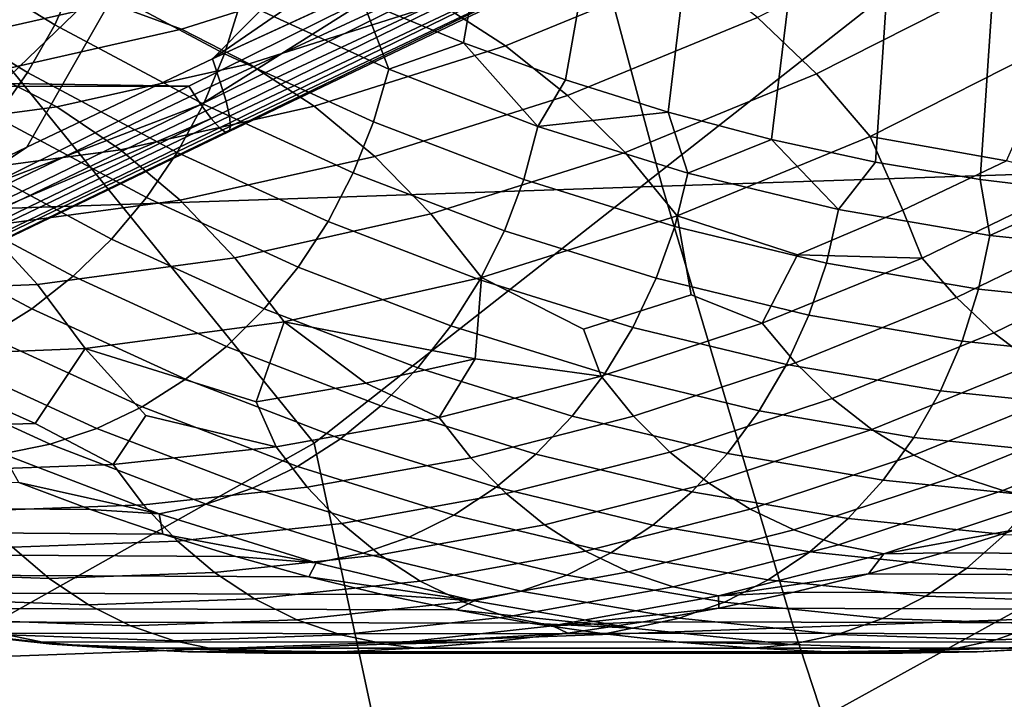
# Model space of a CAD drawing. Header units: metres. Extents: x -240 to 45, y -77 to 27.
# Tile 431 of 656: x -171.567 to -170.495, y -6.2 to -5.461. Entities that reach past the tile are written whole.
import ezdxf

# ---------------------------------------------------------------- set-up
doc = ezdxf.new("R2010")
doc.units = ezdxf.units.M
doc.layers.add('solid_102011X2', color=7, linetype='CONTINUOUS')

msp = doc.modelspace()

# ---------------------------------------------------------------- linework, layer by layer
at = {"layer": 'solid_102011X2'}
for points in [[(-171.083954, -5.485981, 289.479004), (-171.193588, -5.440711, 289.297455), (-170.829147, -3.329737, 289.837158), (-170.720123, -3.405946, 290.018616)], [(-170.973221, -5.526186, 289.662415), (-171.083954, -5.485981, 289.479004), (-170.720123, -3.405946, 290.018616), (-170.608856, -3.468713, 290.203796)], [(-170.861496, -5.561261, 289.847595), (-170.973221, -5.526186, 289.662415), (-170.608856, -3.468713, 290.203796)], [(-170.748871, -5.591052, 290.034424), (-170.861496, -5.561261, 289.847595), (-170.608856, -3.468713, 290.203796), (-170.495773, -3.51779, 290.391998)], [(-170.63559, -5.615582, 290.222412), (-170.748871, -5.591052, 290.034424), (-170.495773, -3.51779, 290.391998)], [(-170.521622, -5.634706, 290.411682), (-170.63559, -5.615582, 290.222412), (-170.495773, -3.51779, 290.391998), (-170.381332, -3.552984, 290.582458)], [(-170.407288, -5.648428, 290.601654), (-170.521622, -5.634706, 290.411682), (-170.381332, -3.552984, 290.582458), (-170.265976, -3.574157, 290.774445)], [(-171.246597, -5.921574, 313.60553), (-171.682327, -5.384171, 312.676727), (-171.081055, -4.787652, 313.132416), (-170.490173, -5.327822, 314.215637)], [(-170.641876, -5.011825, 298.436981), (-171.357361, -5.503377, 298.586243), (-171.08754, -5.231122, 298.441589)], [(-171.042923, -5.358755, 298.615997), (-171.357361, -5.503377, 298.586243), (-170.641876, -5.011825, 298.436981)], [(-171.107956, -5.044276, 298.251373), (-171.43808, -5.386979, 298.408936), (-171.786926, -5.545218, 298.35553)], [(-171.293579, -5.129758, 298.240601), (-171.107956, -5.044276, 298.251373), (-171.786926, -5.545218, 298.35553)], [(-169.11554, -5.096451, 351.594696), (-170.998749, -5.153143, 350.303497), (-170.867691, -5.64194, 350.137848), (-168.988159, -5.57987, 351.429108)], [(-171.479187, -5.216331, 298.22348), (-171.293579, -5.129758, 298.240601), (-171.786926, -5.545218, 298.35553)], [(-170.998749, -5.153143, 350.303497), (-172.867676, -5.210632, 348.987518), (-172.73291, -5.704881, 348.821838), (-170.867691, -5.64194, 350.137848)], [(-171.479187, -5.216331, 298.22348), (-171.786926, -5.545218, 298.35553), (-172.134064, -5.70436, 298.280914)], [(-171.664337, -5.303441, 298.199951), (-171.479187, -5.216331, 298.22348), (-172.134064, -5.70436, 298.280914)], [(-171.357361, -5.503377, 298.586243), (-171.559204, -5.59944, 298.563843), (-171.43808, -5.386979, 298.408936), (-171.08754, -5.231122, 298.441589)], [(-171.663803, -5.31444, 288.551483), (-171.504791, -5.41187, 288.814148), (-171.529007, -5.466289, 288.809937), (-171.689087, -5.368209, 288.545532)], [(-171.131058, -6.461617, 314.148407), (-171.246597, -5.921574, 313.60553), (-170.490173, -5.327822, 314.215637), (-170.0392, -5.859412, 315.139038)], [(-170.99881, -5.338073, 298.618835), (-171.357361, -5.503377, 298.586243), (-171.042923, -5.358755, 298.615997)], [(-171.348801, -5.528609, 298.626282), (-171.357361, -5.503377, 298.586243), (-170.99881, -5.338073, 298.618835), (-170.988205, -5.36138, 298.660034)], [(-171.486206, -5.35572, 288.822357), (-171.326584, -5.44094, 289.086273), (-171.34407, -5.497673, 289.079865), (-171.504791, -5.41187, 288.814148)], [(-171.000854, -5.370651, 299.032654), (-171.013687, -5.349365, 299.073975), (-171.173889, -5.429104, 299.061615), (-171.369827, -5.553079, 298.998627)], [(-170.69986, -5.519782, 293.70694), (-170.495132, -5.415947, 294.047668), (-170.560669, -5.355386, 294.066803), (-170.763916, -5.458463, 293.728546)], [(-171.689087, -5.368209, 288.545532), (-171.529007, -5.466289, 288.809937), (-171.558517, -5.5182, 288.809814), (-171.719604, -5.419501, 288.543732)], [(-171.473801, -5.393528, 294.849854), (-171.64006, -5.486729, 294.573151), (-171.599274, -5.454834, 294.538696), (-171.433655, -5.361992, 294.814331)], [(-171.348801, -5.528609, 298.626282), (-170.988205, -5.36138, 298.660034), (-170.981033, -5.38045, 298.70401), (-171.342575, -5.549549, 298.669678)], [(-171.038284, -5.489029, 293.412964), (-170.832718, -5.404692, 293.755066), (-170.905411, -5.359137, 293.786194), (-171.109863, -5.44302, 293.445953)], [(-171.391113, -5.471182, 293.13916), (-171.184647, -5.405883, 293.482788), (-171.261703, -5.378083, 293.52301), (-171.467499, -5.44317, 293.180511)], [(-171.369827, -5.553079, 298.998627), (-171.358627, -5.568224, 298.953857), (-170.990692, -5.387526, 298.988373), (-171.000854, -5.370651, 299.032654)], [(-172.32872, -6.530146, 312.601593), (-172.438461, -5.984484, 312.051483), (-171.682327, -5.384171, 312.676727), (-171.246597, -5.921574, 313.60553)], [(-171.75766, -5.694723, 298.535339), (-171.952698, -5.789005, 298.500977), (-171.786926, -5.545218, 298.35553), (-171.43808, -5.386979, 298.408936)], [(-171.559204, -5.59944, 298.563843), (-171.75766, -5.694723, 298.535339), (-171.43808, -5.386979, 298.408936)], [(-171.358627, -5.568224, 298.953857), (-171.349716, -5.578269, 298.907166), (-170.982849, -5.399405, 298.942047), (-170.990692, -5.387526, 298.988373)], [(-171.342575, -5.549549, 298.669678), (-170.981033, -5.38045, 298.70401), (-170.976334, -5.394629, 298.750122), (-171.338882, -5.565665, 298.715332)], [(-171.518158, -5.418569, 294.885559), (-171.684921, -5.512054, 294.608032), (-171.64006, -5.486729, 294.573151), (-171.473801, -5.393528, 294.849854)], [(-171.349716, -5.578269, 298.907166), (-171.343201, -5.583068, 298.859253), (-170.977417, -5.406115, 298.894348), (-170.982849, -5.399405, 298.942047)], [(-171.337738, -5.576719, 298.762634), (-171.338882, -5.565665, 298.715332), (-170.976334, -5.394629, 298.750122), (-170.974136, -5.403709, 298.797668)], [(-171.504791, -5.41187, 288.814148), (-171.34407, -5.497673, 289.079865), (-171.367249, -5.552655, 289.077393), (-171.529007, -5.466289, 288.809937)], [(-171.31723, -5.508602, 293.10083), (-171.109863, -5.44302, 293.445953), (-171.184647, -5.405883, 293.482788), (-171.391113, -5.471182, 293.13916)], [(-171.343201, -5.583068, 298.859253), (-171.339188, -5.582549, 298.810852), (-170.974503, -5.407557, 298.845978), (-170.977417, -5.406115, 298.894348)], [(-171.339188, -5.582549, 298.810852), (-171.337738, -5.576719, 298.762634), (-170.974136, -5.403709, 298.797668), (-170.974503, -5.407557, 298.845978)], [(-170.970779, -5.543338, 293.384247), (-170.763916, -5.458463, 293.728546), (-170.832718, -5.404692, 293.755066), (-171.038284, -5.489029, 293.412964)], [(-171.752991, -5.471498, 292.878906), (-171.545425, -5.424913, 293.224365), (-171.623917, -5.416641, 293.270172), (-171.831284, -5.463181, 292.925079)], [(-171.719604, -5.419501, 288.543732), (-171.558517, -5.5182, 288.809814), (-171.592911, -5.566864, 288.813751), (-171.754929, -5.467584, 288.546082)], [(-171.566025, -5.436726, 294.920898), (-171.733154, -5.530418, 294.642731), (-171.684921, -5.512054, 294.608032), (-171.518158, -5.418569, 294.885559)], [(-170.495132, -5.415947, 294.047668), (-170.69986, -5.519782, 293.70694), (-170.641373, -5.587882, 293.690552), (-170.434967, -5.483207, 294.034027)], [(-171.383133, -5.533055, 299.040802), (-178.235535, -5.432661, 303.299744), (-178.332809, -5.533798, 303.215485)], [(-171.383133, -5.533055, 299.040802), (-171.173889, -5.429104, 299.061615), (-178.235535, -5.432661, 303.299744)], [(-171.675507, -5.489851, 292.83432), (-171.467499, -5.44317, 293.180511), (-171.545425, -5.424913, 293.224365), (-171.752991, -5.471498, 292.878906)], [(-171.369827, -5.553079, 298.998627), (-171.173889, -5.429104, 299.061615), (-171.383133, -5.533055, 299.040802)], [(-171.616653, -5.447719, 294.955292), (-171.784012, -5.541536, 294.676788), (-171.733154, -5.530418, 294.642731), (-171.566025, -5.436726, 294.920898)], [(-171.599792, -5.518014, 292.79187), (-171.391113, -5.471182, 293.13916), (-171.467499, -5.44317, 293.180511), (-171.675507, -5.489851, 292.83432)], [(-171.326584, -5.44094, 289.086273), (-171.165512, -5.51468, 289.352783), (-171.181915, -5.571908, 289.348175), (-171.34407, -5.497673, 289.079865)], [(-171.326584, -5.44094, 289.086273), (-171.193588, -5.440711, 289.297455), (-171.165512, -5.51468, 289.352783)], [(-171.24675, -5.554962, 293.06601), (-171.038284, -5.489029, 293.412964), (-171.109863, -5.44302, 293.445953), (-171.31723, -5.508602, 293.10083)], [(-171.165512, -5.51468, 289.352783), (-171.193588, -5.440711, 289.297455), (-171.083954, -5.485981, 289.479004)], [(-170.908218, -5.605268, 293.360168), (-170.69986, -5.519782, 293.70694), (-170.763916, -5.458463, 293.728546), (-170.970779, -5.543338, 293.384247)], [(-171.526794, -5.555634, 292.752045), (-171.31723, -5.508602, 293.10083), (-171.391113, -5.471182, 293.13916), (-171.599792, -5.518014, 292.79187)], [(-171.529007, -5.466289, 288.809937), (-171.367249, -5.552655, 289.077393), (-171.395752, -5.605103, 289.078918), (-171.558517, -5.5182, 288.809814)], [(-171.165512, -5.51468, 289.352783), (-171.083954, -5.485981, 289.479004), (-171.00322, -5.576982, 289.621582)], [(-171.00322, -5.576982, 289.621582), (-171.083954, -5.485981, 289.479004), (-170.973221, -5.526186, 289.662415)], [(-170.493042, -5.614202, 293.84082), (-170.434967, -5.483207, 294.034027), (-170.641373, -5.587882, 293.690552)], [(-171.34407, -5.497673, 289.079865), (-171.181915, -5.571908, 289.348175), (-171.204041, -5.627371, 289.347443), (-171.367249, -5.552655, 289.077393)], [(-171.180573, -5.609684, 293.035126), (-170.970779, -5.543338, 293.384247), (-171.038284, -5.489029, 293.412964), (-171.24675, -5.554962, 293.06601)], [(-171.348801, -5.528609, 298.626282), (-171.719009, -5.705708, 298.580048), (-171.559204, -5.59944, 298.563843), (-171.357361, -5.503377, 298.586243)], [(-171.737823, -5.583922, 292.400848), (-171.526794, -5.555634, 292.752045), (-171.599792, -5.518014, 292.79187), (-171.809921, -5.546182, 292.442139)], [(-171.558517, -5.5182, 288.809814), (-171.395752, -5.605103, 289.078918), (-171.429184, -5.654269, 289.084412), (-171.592911, -5.566864, 288.813751)], [(-171.457413, -5.602243, 292.715393), (-171.24675, -5.554962, 293.06601), (-171.31723, -5.508602, 293.10083), (-171.526794, -5.555634, 292.752045)], [(-171.165512, -5.51468, 289.352783), (-171.00322, -5.576982, 289.621582), (-171.018555, -5.634624, 289.618744), (-171.181915, -5.571908, 289.348175)], [(-171.719009, -5.705708, 298.580048), (-171.348801, -5.528609, 298.626282), (-171.342575, -5.549549, 298.669678), (-171.714722, -5.72789, 298.623047)], [(-171.00322, -5.576982, 289.621582), (-170.973221, -5.526186, 289.662415), (-170.861496, -5.561261, 289.847595)], [(-170.69986, -5.519782, 293.70694), (-170.908218, -5.605268, 293.360168), (-170.851379, -5.674049, 293.341003), (-170.641373, -5.587882, 293.690552)], [(-171.59964, -5.640705, 299.012909), (-171.383133, -5.533055, 299.040802), (-178.332809, -5.533798, 303.215485), (-178.431503, -5.633268, 303.129028)], [(-171.369827, -5.553079, 298.998627), (-171.383133, -5.533055, 299.040802), (-171.59964, -5.640705, 299.012909)], [(-171.714722, -5.72789, 298.623047), (-171.342575, -5.549549, 298.669678), (-171.338882, -5.565665, 298.715332), (-171.713089, -5.745331, 298.668365)], [(-171.119492, -5.672086, 293.008545), (-170.908218, -5.605268, 293.360168), (-170.970779, -5.543338, 293.384247), (-171.180573, -5.609684, 293.035126)], [(-171.669556, -5.630679, 292.362335), (-171.457413, -5.602243, 292.715393), (-171.526794, -5.555634, 292.752045), (-171.737823, -5.583922, 292.400848)], [(-171.708603, -5.71749, 298.957458), (-171.369827, -5.553079, 298.998627), (-171.59964, -5.640705, 299.012909)], [(-171.708603, -5.71749, 298.957458), (-171.358627, -5.568224, 298.953857), (-171.369827, -5.553079, 298.998627)], [(-171.392548, -5.657259, 292.682343), (-171.180573, -5.609684, 293.035126), (-171.24675, -5.554962, 293.06601), (-171.457413, -5.602243, 292.715393)], [(-171.367249, -5.552655, 289.077393), (-171.204041, -5.627371, 289.347443), (-171.231552, -5.680277, 289.350616), (-171.395752, -5.605103, 289.078918)], [(-171.00322, -5.576982, 289.621582), (-170.861496, -5.561261, 289.847595), (-170.839935, -5.62789, 289.892212)], [(-170.839935, -5.62789, 289.892212), (-170.861496, -5.561261, 289.847595), (-170.748871, -5.591052, 290.034424)], [(-171.732895, -5.763659, 298.858978), (-171.349716, -5.578269, 298.907166), (-171.358627, -5.568224, 298.953857), (-171.744064, -5.755044, 298.905457)], [(-171.744064, -5.755044, 298.905457), (-171.358627, -5.568224, 298.953857), (-171.708603, -5.71749, 298.957458)], [(-171.713089, -5.745331, 298.668365), (-171.338882, -5.565665, 298.715332), (-171.337738, -5.576719, 298.762634), (-171.714111, -5.757773, 298.715302)], [(-171.592911, -5.566864, 288.813751), (-171.429184, -5.654269, 289.084412), (-171.467087, -5.699452, 289.093781), (-171.631668, -5.611586, 288.821686)], [(-171.181915, -5.571908, 289.348175), (-171.018555, -5.634624, 289.618744), (-171.039627, -5.690487, 289.61972), (-171.204041, -5.627371, 289.347443)], [(-171.724091, -5.767006, 298.81131), (-171.343201, -5.583068, 298.859253), (-171.349716, -5.578269, 298.907166), (-171.732895, -5.763659, 298.858978)], [(-171.717804, -5.765034, 298.763184), (-171.339188, -5.582549, 298.810852), (-171.343201, -5.583068, 298.859253), (-171.724091, -5.767006, 298.81131)], [(-171.714111, -5.757773, 298.715302), (-171.337738, -5.576719, 298.762634), (-171.339188, -5.582549, 298.810852), (-171.717804, -5.765034, 298.763184)], [(-171.00322, -5.576982, 289.621582), (-170.839935, -5.62789, 289.892212), (-170.854202, -5.685866, 289.891174), (-171.018555, -5.634624, 289.618744)], [(-168.988159, -5.57987, 351.429108), (-170.867691, -5.64194, 350.137848), (-170.724899, -6.122047, 349.957336), (-168.849365, -6.054694, 351.248657)], [(-170.720551, -5.716761, 293.462189), (-170.606064, -5.668122, 293.65274), (-170.641373, -5.587882, 293.690552), (-170.851379, -5.674049, 293.341003)], [(-170.839935, -5.62789, 289.892212), (-170.748871, -5.591052, 290.034424), (-170.675903, -5.667446, 290.164398)], [(-170.675903, -5.667446, 290.164398), (-170.748871, -5.591052, 290.034424), (-170.63559, -5.615582, 290.222412)], [(-170.606064, -5.668122, 293.65274), (-170.493042, -5.614202, 293.84082), (-170.641373, -5.587882, 293.690552)], [(-171.719009, -5.705708, 298.580048), (-171.75766, -5.694723, 298.535339), (-171.559204, -5.59944, 298.563843)], [(-171.605988, -5.68587, 292.327087), (-171.392548, -5.657259, 292.682343), (-171.457413, -5.602243, 292.715393), (-171.669556, -5.630679, 292.362335)], [(-171.631668, -5.611586, 288.821686), (-171.467087, -5.699452, 289.093781), (-171.508896, -5.740007, 289.106903), (-171.674255, -5.651729, 288.833557)], [(-171.395752, -5.605103, 289.078918), (-171.231552, -5.680277, 289.350616), (-171.264053, -5.729871, 289.357666), (-171.429184, -5.654269, 289.084412)], [(-171.332962, -5.719996, 292.65329), (-171.119492, -5.672086, 293.008545), (-171.180573, -5.609684, 293.035126), (-171.392548, -5.657259, 292.682343)], [(-170.908218, -5.605268, 293.360168), (-171.119492, -5.672086, 293.008545), (-171.064316, -5.741391, 292.986633), (-170.851379, -5.674049, 293.341003)], [(-170.511322, -5.69568, 290.437683), (-170.675903, -5.667446, 290.164398), (-170.63559, -5.615582, 290.222412), (-170.521622, -5.634706, 290.411682)], [(-170.584808, -5.720177, 293.625824), (-170.412186, -5.636397, 293.913147), (-170.493042, -5.614202, 293.84082), (-170.606064, -5.668122, 293.65274)], [(-171.204041, -5.627371, 289.347443), (-171.039627, -5.690487, 289.61972), (-171.066147, -5.743774, 289.624542), (-171.231552, -5.680277, 289.350616)], [(-171.018555, -5.634624, 289.618744), (-170.854202, -5.685866, 289.891174), (-170.874237, -5.742053, 289.89389), (-171.039627, -5.690487, 289.61972)], [(-170.839935, -5.62789, 289.892212), (-170.675903, -5.667446, 290.164398), (-170.689087, -5.72568, 290.1651), (-170.854202, -5.685866, 289.891174)], [(-170.547668, -5.763087, 293.61499), (-170.374191, -5.678891, 293.903717), (-170.412186, -5.636397, 293.913147), (-170.584808, -5.720177, 293.625824)], [(-170.511322, -5.69568, 290.437683), (-170.521622, -5.634706, 290.411682), (-170.407288, -5.648428, 290.601654)], [(-170.867691, -5.64194, 350.137848), (-172.73291, -5.704881, 348.821838), (-172.586044, -6.190342, 348.641235), (-170.724899, -6.122047, 349.957336)], [(-171.674255, -5.651729, 288.833557), (-171.508896, -5.740007, 289.106903), (-171.554047, -5.775356, 289.123627), (-171.720062, -5.686718, 288.849121)], [(-171.547897, -5.748807, 292.295563), (-171.332962, -5.719996, 292.65329), (-171.392548, -5.657259, 292.682343), (-171.605988, -5.68587, 292.327087)], [(-171.429184, -5.654269, 289.084412), (-171.264053, -5.729871, 289.357666), (-171.301086, -5.775446, 289.368439), (-171.467087, -5.699452, 289.093781)], [(-170.511322, -5.69568, 290.437683), (-170.407288, -5.648428, 290.601654), (-170.346451, -5.712609, 290.7117)], [(-170.584808, -5.720177, 293.625824), (-170.606064, -5.668122, 293.65274), (-170.720551, -5.716761, 293.462189)], [(-170.675903, -5.667446, 290.164398), (-170.511322, -5.69568, 290.437683), (-170.523453, -5.754097, 290.440155), (-170.689087, -5.72568, 290.1651)], [(-171.119492, -5.672086, 293.008545), (-171.332962, -5.719996, 292.65329), (-171.279434, -5.789672, 292.628601), (-171.064316, -5.741391, 292.986633)], [(-170.953354, -5.797694, 293.074738), (-170.83638, -5.759992, 293.26944), (-170.851379, -5.674049, 293.341003), (-171.064316, -5.741391, 292.986633)], [(-170.758957, -5.790936, 293.336029), (-170.720551, -5.716761, 293.462189), (-170.851379, -5.674049, 293.341003), (-170.83638, -5.759992, 293.26944)], [(-170.506912, -5.801502, 293.6008), (-170.332657, -5.716935, 293.890778), (-170.374191, -5.678891, 293.903717), (-170.547668, -5.763087, 293.61499)], [(-171.605988, -5.68587, 292.327087), (-171.820877, -5.694714, 291.971069), (-171.764267, -5.757562, 291.937042), (-171.547897, -5.748807, 292.295563)], [(-171.720062, -5.686718, 288.849121), (-171.554047, -5.775356, 289.123627), (-171.601852, -5.804994, 289.143646), (-171.768433, -5.716057, 288.868225)], [(-171.231552, -5.680277, 289.350616), (-171.066147, -5.743774, 289.624542), (-171.097717, -5.793726, 289.633118), (-171.264053, -5.729871, 289.357666)], [(-171.039627, -5.690487, 289.61972), (-170.874237, -5.742053, 289.89389), (-170.899765, -5.795649, 289.90036), (-171.066147, -5.743774, 289.624542)], [(-170.854202, -5.685866, 289.891174), (-170.689087, -5.72568, 290.1651), (-170.708084, -5.782116, 290.169525), (-170.874237, -5.742053, 289.89389)], [(-171.467087, -5.699452, 289.093781), (-171.301086, -5.775446, 289.368439), (-171.342133, -5.816353, 289.382843), (-171.508896, -5.740007, 289.106903)], [(-170.511322, -5.69568, 290.437683), (-170.346451, -5.712609, 290.7117), (-170.357513, -5.771136, 290.715942), (-170.523453, -5.754097, 290.440155)], [(-171.332962, -5.719996, 292.65329), (-171.547897, -5.748807, 292.295563), (-171.496017, -5.818706, 292.268158), (-171.279434, -5.789672, 292.628601)], [(-170.758957, -5.790936, 293.336029), (-170.584808, -5.720177, 293.625824), (-170.720551, -5.716761, 293.462189)], [(-170.722656, -5.834193, 293.323761), (-170.547668, -5.763087, 293.61499), (-170.584808, -5.720177, 293.625824), (-170.758957, -5.790936, 293.336029)], [(-170.463089, -5.83491, 293.583405), (-170.288177, -5.750019, 293.874512), (-170.332657, -5.716935, 293.890778), (-170.506912, -5.801502, 293.6008)], [(-171.264053, -5.729871, 289.357666), (-171.097717, -5.793726, 289.633118), (-171.133911, -5.839629, 289.645325), (-171.301086, -5.775446, 289.368439)], [(-170.689087, -5.72568, 290.1651), (-170.523453, -5.754097, 290.440155), (-170.541412, -5.81071, 290.44632), (-170.708084, -5.782116, 290.169525)], [(-171.508896, -5.740007, 289.106903), (-171.342133, -5.816353, 289.382843), (-171.386612, -5.852008, 289.400665), (-171.554047, -5.775356, 289.123627)], [(-171.071381, -5.829784, 292.878296), (-171.064316, -5.741391, 292.986633), (-171.279434, -5.789672, 292.628601)], [(-171.066147, -5.743774, 289.624542), (-170.899765, -5.795649, 289.90036), (-170.930405, -5.845889, 289.910461), (-171.097717, -5.793726, 289.633118)], [(-170.934341, -5.848736, 293.044128), (-170.953354, -5.797694, 293.074738), (-171.064316, -5.741391, 292.986633), (-171.071381, -5.829784, 292.878296)], [(-170.874237, -5.742053, 289.89389), (-170.708084, -5.782116, 290.169525), (-170.73262, -5.835949, 290.177643), (-170.899765, -5.795649, 289.90036)], [(-171.547897, -5.748807, 292.295563), (-171.764267, -5.757562, 291.937042), (-171.714005, -5.827375, 291.90686), (-171.496017, -5.818706, 292.268158)], [(-170.523453, -5.754097, 290.440155), (-170.357513, -5.771136, 290.715942), (-170.374451, -5.827855, 290.723785), (-170.541412, -5.81071, 290.44632)], [(-170.934341, -5.848736, 293.044128), (-170.758957, -5.790936, 293.336029), (-170.83638, -5.759992, 293.26944), (-170.953354, -5.797694, 293.074738)], [(-170.682663, -5.872918, 293.308289), (-170.506912, -5.801502, 293.6008), (-170.547668, -5.763087, 293.61499), (-170.722656, -5.834193, 293.323761)], [(-171.554047, -5.775356, 289.123627), (-171.386612, -5.852008, 289.400665), (-171.433868, -5.881901, 289.4216), (-171.601852, -5.804994, 289.143646)], [(-171.301086, -5.775446, 289.368439), (-171.133911, -5.839629, 289.645325), (-171.174194, -5.880829, 289.661011), (-171.342133, -5.816353, 289.382843)], [(-170.708084, -5.782116, 290.169525), (-170.541412, -5.81071, 290.44632), (-170.564972, -5.864712, 290.456024), (-170.73262, -5.835949, 290.177643)], [(-171.309799, -5.876736, 292.481506), (-171.279434, -5.789672, 292.628601), (-171.496017, -5.818706, 292.268158)], [(-171.309799, -5.876736, 292.481506), (-171.190231, -5.856152, 292.680511), (-171.279434, -5.789672, 292.628601)], [(-171.190231, -5.856152, 292.680511), (-171.071381, -5.829784, 292.878296), (-171.279434, -5.789672, 292.628601)], [(-171.097717, -5.793726, 289.633118), (-170.930405, -5.845889, 289.910461), (-170.965744, -5.892056, 289.924072), (-171.133911, -5.839629, 289.645325)], [(-170.898895, -5.892272, 293.030457), (-170.722656, -5.834193, 293.323761), (-170.758957, -5.790936, 293.336029), (-170.934341, -5.848736, 293.044128)], [(-170.899765, -5.795649, 289.90036), (-170.73262, -5.835949, 290.177643), (-170.76236, -5.886412, 290.18927), (-170.930405, -5.845889, 289.910461)], [(-171.601852, -5.804994, 289.143646), (-171.433868, -5.881901, 289.4216), (-171.483231, -5.905608, 289.445404), (-171.651657, -5.828499, 289.166718)], [(-170.639511, -5.906596, 293.289795), (-170.463089, -5.83491, 293.583405), (-170.506912, -5.801502, 293.6008), (-170.682663, -5.872918, 293.308289)], [(-171.550171, -5.900328, 292.081482), (-171.496017, -5.818706, 292.268158), (-171.714005, -5.827375, 291.90686)], [(-171.465424, -5.94488, 292.160278), (-171.42984, -5.891471, 292.281738), (-171.496017, -5.818706, 292.268158), (-171.550171, -5.900328, 292.081482)], [(-171.287827, -5.925671, 292.455841), (-171.309799, -5.876736, 292.481506), (-171.496017, -5.818706, 292.268158), (-171.42984, -5.891471, 292.281738)], [(-171.342133, -5.816353, 289.382843), (-171.174194, -5.880829, 289.661011), (-171.217987, -5.916739, 289.679901), (-171.386612, -5.852008, 289.400665)], [(-170.541412, -5.81071, 290.44632), (-170.374451, -5.827855, 290.723785), (-170.397034, -5.881957, 290.735138), (-170.564972, -5.864712, 290.456024)], [(-171.550171, -5.900328, 292.081482), (-171.714005, -5.827375, 291.90686), (-171.670715, -5.903285, 291.880829)], [(-171.651657, -5.828499, 289.166718), (-171.483231, -5.905608, 289.445404), (-171.534012, -5.922789, 289.47171), (-171.702759, -5.845536, 289.192505)], [(-171.110718, -5.893634, 292.75058), (-171.071381, -5.829784, 292.878296), (-171.190231, -5.856152, 292.680511)], [(-171.110718, -5.893634, 292.75058), (-170.934341, -5.848736, 293.044128), (-171.071381, -5.829784, 292.878296)], [(-171.133911, -5.839629, 289.645325), (-170.965744, -5.892056, 289.924072), (-171.00528, -5.933493, 289.94101), (-171.174194, -5.880829, 289.661011)], [(-170.859665, -5.931248, 293.013702), (-170.682663, -5.872918, 293.308289), (-170.722656, -5.834193, 293.323761), (-170.898895, -5.892272, 293.030457)], [(-170.73262, -5.835949, 290.177643), (-170.564972, -5.864712, 290.456024), (-170.593781, -5.915332, 290.469208), (-170.76236, -5.886412, 290.18927)], [(-170.593765, -5.934775, 293.268524), (-170.416794, -5.862864, 293.56308), (-170.463089, -5.83491, 293.583405), (-170.639511, -5.906596, 293.289795)], [(-171.702759, -5.845536, 289.192505), (-171.534012, -5.922789, 289.47171), (-171.58548, -5.9332, 289.500153), (-171.75441, -5.855861, 289.220642)], [(-171.076111, -5.937385, 292.735504), (-170.898895, -5.892272, 293.030457), (-170.934341, -5.848736, 293.044128), (-171.110718, -5.893634, 292.75058)], [(-170.930405, -5.845889, 289.910461), (-170.76236, -5.886412, 290.18927), (-170.796844, -5.932783, 290.204285), (-170.965744, -5.892056, 289.924072)], [(-171.386612, -5.852008, 289.400665), (-171.217987, -5.916739, 289.679901), (-171.264694, -5.946845, 289.701782), (-171.433868, -5.881901, 289.4216)], [(-171.287827, -5.925671, 292.455841), (-171.110718, -5.893634, 292.75058), (-171.190231, -5.856152, 292.680511), (-171.309799, -5.876736, 292.481506)], [(-170.43576, -6.953101, 315.448151), (-171.131058, -6.461617, 314.148407), (-170.0392, -5.859412, 315.139038), (-169.917496, -6.393852, 315.674927)], [(-170.564972, -5.864712, 290.456024), (-170.397034, -5.881957, 290.735138), (-170.424927, -5.932671, 290.749847), (-170.593781, -5.915332, 290.469208)], [(-170.546051, -5.95708, 293.244781), (-170.368637, -5.884991, 293.54007), (-170.416794, -5.862864, 293.56308), (-170.593765, -5.934775, 293.268524)], [(-171.433868, -5.881901, 289.4216), (-171.264694, -5.946845, 289.701782), (-171.313629, -5.970719, 289.726318), (-171.483231, -5.905608, 289.445404)], [(-171.174194, -5.880829, 289.661011), (-171.00528, -5.933493, 289.94101), (-171.048416, -5.969608, 289.960999), (-171.217987, -5.916739, 289.679901)], [(-170.817169, -5.965143, 292.99411), (-170.639511, -5.906596, 293.289795), (-170.682663, -5.872918, 293.308289), (-170.859665, -5.931248, 293.013702)], [(-171.465424, -5.94488, 292.160278), (-171.287827, -5.925671, 292.455841), (-171.42984, -5.891471, 292.281738)], [(-171.254059, -5.969574, 292.439362), (-171.076111, -5.937385, 292.735504), (-171.110718, -5.893634, 292.75058), (-171.287827, -5.925671, 292.455841)], [(-171.037643, -5.976553, 292.717499), (-170.859665, -5.931248, 293.013702), (-170.898895, -5.892272, 293.030457), (-171.076111, -5.937385, 292.735504)], [(-170.965744, -5.892056, 289.924072), (-170.796844, -5.932783, 290.204285), (-170.835617, -5.974402, 290.222473), (-171.00528, -5.933493, 289.94101)], [(-170.76236, -5.886412, 290.18927), (-170.593781, -5.915332, 290.469208), (-170.627441, -5.961848, 290.485626), (-170.796844, -5.932783, 290.204285)], [(-170.496979, -5.973213, 293.218872), (-170.31926, -5.900995, 293.514679), (-170.368637, -5.884991, 293.54007), (-170.546051, -5.95708, 293.244781)], [(-171.643234, -5.951282, 291.864319), (-171.465424, -5.94488, 292.160278), (-171.550171, -5.900328, 292.081482), (-171.670715, -5.903285, 291.880829)], [(-170.447235, -5.982959, 293.191132), (-170.269318, -5.910662, 293.487244), (-170.31926, -5.900995, 293.514679), (-170.496979, -5.973213, 293.218872)], [(-171.483231, -5.905608, 289.445404), (-171.313629, -5.970719, 289.726318), (-171.36409, -5.98802, 289.753143), (-171.534012, -5.922789, 289.47171)], [(-170.771973, -5.993505, 292.971954), (-170.593765, -5.934775, 293.268524), (-170.639511, -5.906596, 293.289795), (-170.817169, -5.965143, 292.99411)], [(-170.593781, -5.915332, 290.469208), (-170.424927, -5.932671, 290.749847), (-170.457748, -5.979273, 290.76767), (-170.627441, -5.961848, 290.485626)], [(-171.651215, -7.026939, 313.913452), (-172.32872, -6.530146, 312.601593), (-171.246597, -5.921574, 313.60553), (-171.131058, -6.461617, 314.148407)], [(-171.534012, -5.922789, 289.47171), (-171.36409, -5.98802, 289.753143), (-171.415375, -5.998502, 289.781891), (-171.58548, -5.9332, 289.500153)], [(-171.432495, -5.988875, 292.142395), (-171.254059, -5.969574, 292.439362), (-171.287827, -5.925671, 292.455841), (-171.465424, -5.94488, 292.160278)], [(-171.217987, -5.916739, 289.679901), (-171.048416, -5.969608, 289.960999), (-171.094574, -5.999887, 289.983795), (-171.264694, -5.946845, 289.701782)], [(-171.58548, -5.9332, 289.500153), (-171.415375, -5.998502, 289.781891), (-171.568237, -5.964474, 289.643677)], [(-171.00528, -5.933493, 289.94101), (-170.835617, -5.974402, 290.222473), (-170.878098, -6.010676, 290.243561), (-171.048416, -5.969608, 289.960999)], [(-170.995804, -6.010616, 292.696838), (-170.817169, -5.965143, 292.99411), (-170.859665, -5.931248, 293.013702), (-171.037643, -5.976553, 292.717499)], [(-170.796844, -5.932783, 290.204285), (-170.627441, -5.961848, 290.485626), (-170.665451, -6.003597, 290.505066), (-170.835617, -5.974402, 290.222473)], [(-170.724686, -6.015954, 292.947479), (-170.546051, -5.95708, 293.244781), (-170.593765, -5.934775, 293.268524), (-170.771973, -5.993505, 292.971954)], [(-171.465424, -5.94488, 292.160278), (-171.643234, -5.951282, 291.864319), (-171.61116, -5.995306, 291.845062), (-171.432495, -5.988875, 292.142395)], [(-171.264694, -5.946845, 289.701782), (-171.094574, -5.999887, 289.983795), (-171.143066, -6.023896, 290.009033), (-171.313629, -5.970719, 289.726318)], [(-171.216339, -6.008879, 292.420105), (-171.037643, -5.976553, 292.717499), (-171.076111, -5.937385, 292.735504), (-171.254059, -5.969574, 292.439362)], [(-171.48996, -5.993768, 289.773376), (-172.199905, -5.987875, 290.163086), (-172.279251, -5.957503, 290.031036), (-171.568237, -5.964474, 289.643677)], [(-170.675949, -6.032192, 292.921021), (-170.496979, -5.973213, 293.218872), (-170.546051, -5.95708, 293.244781), (-170.724686, -6.015954, 292.947479)], [(-171.415375, -5.998502, 289.781891), (-171.48996, -5.993768, 289.773376), (-171.568237, -5.964474, 289.643677)], [(-170.951157, -6.039118, 292.673737), (-170.771973, -5.993505, 292.971954), (-170.817169, -5.965143, 292.99411), (-170.995804, -6.010616, 292.696838)], [(-170.627441, -5.961848, 290.485626), (-170.457748, -5.979273, 290.76767), (-170.494995, -6.0211, 290.78833), (-170.665451, -6.003597, 290.505066)], [(-171.395523, -6.028261, 292.121887), (-171.216339, -6.008879, 292.420105), (-171.254059, -5.969574, 292.439362), (-171.432495, -5.988875, 292.142395)], [(-171.313629, -5.970719, 289.726318), (-171.143066, -6.023896, 290.009033), (-171.193222, -6.041295, 290.036377), (-171.36409, -5.98802, 289.753143)], [(-171.175156, -6.04306, 292.398315), (-170.995804, -6.010616, 292.696838), (-171.037643, -5.976553, 292.717499), (-171.216339, -6.008879, 292.420105)], [(-171.048416, -5.969608, 289.960999), (-170.878098, -6.010676, 290.243561), (-170.923706, -6.041087, 290.267273), (-171.094574, -5.999887, 289.983795)], [(-170.835617, -5.974402, 290.222473), (-170.665451, -6.003597, 290.505066), (-170.707275, -6.039984, 290.527222), (-170.878098, -6.010676, 290.243561)], [(-170.626404, -6.042, 292.892975), (-170.447235, -5.982959, 293.191132), (-170.496979, -5.973213, 293.218872), (-170.675949, -6.032192, 292.921021)], [(-171.411194, -6.020619, 289.9039), (-172.120041, -6.015722, 290.296051), (-172.199905, -5.987875, 290.163086), (-171.48996, -5.993768, 289.773376)], [(-171.432495, -5.988875, 292.142395), (-171.61116, -5.995306, 291.845062), (-171.574936, -6.034719, 291.823303), (-171.395523, -6.028261, 292.121887)], [(-171.36409, -5.98802, 289.753143), (-171.193222, -6.041295, 290.036377), (-171.244308, -6.051834, 290.06543), (-171.415375, -5.998502, 289.781891)], [(-170.447235, -5.982959, 293.191132), (-170.626404, -6.042, 292.892975), (-170.48204, -6.015615, 293.022125), (-170.40213, -5.987745, 293.155121)], [(-171.415375, -5.998502, 289.781891), (-171.411194, -6.020619, 289.9039), (-171.48996, -5.993768, 289.773376)], [(-171.415375, -5.998502, 289.781891), (-171.244308, -6.051834, 290.06543), (-171.411194, -6.020619, 289.9039)], [(-171.094574, -5.999887, 289.983795), (-170.923706, -6.041087, 290.267273), (-170.971771, -6.065201, 290.293213), (-171.143066, -6.023896, 290.009033)], [(-170.904312, -6.061678, 292.648529), (-170.724686, -6.015954, 292.947479), (-170.771973, -5.993505, 292.971954), (-170.951157, -6.039118, 292.673737)], [(-171.354996, -6.062513, 292.09903), (-171.175156, -6.04306, 292.398315), (-171.216339, -6.008879, 292.420105), (-171.395523, -6.028261, 292.121887)], [(-171.131073, -6.071661, 292.374298), (-170.951157, -6.039118, 292.673737), (-170.995804, -6.010616, 292.696838), (-171.175156, -6.04306, 292.398315)], [(-170.878098, -6.010676, 290.243561), (-170.707275, -6.039984, 290.527222), (-170.752335, -6.070488, 290.551849), (-170.923706, -6.041087, 290.267273)], [(-170.665451, -6.003597, 290.505066), (-170.494995, -6.0211, 290.78833), (-170.536179, -6.057553, 290.811615), (-170.707275, -6.039984, 290.527222)], [(-171.331985, -6.045007, 290.035248), (-172.039642, -6.041021, 290.42984), (-172.120041, -6.015722, 290.296051), (-171.411194, -6.020619, 289.9039)], [(-171.244308, -6.051834, 290.06543), (-171.331985, -6.045007, 290.035248), (-171.411194, -6.020619, 289.9039)], [(-170.855881, -6.077996, 292.621552), (-170.675949, -6.032192, 292.921021), (-170.724686, -6.015954, 292.947479), (-170.904312, -6.061678, 292.648529)], [(-170.626404, -6.042, 292.892975), (-170.562469, -6.040936, 292.888275), (-170.48204, -6.015615, 293.022125)], [(-169.88208, -6.044996, 292.448273), (-169.803299, -6.020606, 292.579895), (-170.48204, -6.015615, 293.022125), (-170.562469, -6.040936, 292.888275)], [(-170.494995, -6.0211, 290.78833), (-170.324509, -6.026931, 291.07196), (-170.365036, -6.063407, 291.096313), (-170.536179, -6.057553, 290.811615)], [(-171.715164, -6.062512, 291.499603), (-171.535065, -6.068995, 291.799347), (-171.574936, -6.034719, 291.823303), (-171.754379, -6.02826, 291.524658)], [(-171.395523, -6.028261, 292.121887), (-171.574936, -6.034719, 291.823303), (-171.535065, -6.068995, 291.799347), (-171.354996, -6.062513, 292.09903)], [(-171.143066, -6.023896, 290.009033), (-170.971771, -6.065201, 290.293213), (-171.021606, -6.082675, 290.321075), (-171.193222, -6.041295, 290.036377)], [(-170.806519, -6.087853, 292.593201), (-170.626404, -6.042, 292.892975), (-170.675949, -6.032192, 292.921021), (-170.855881, -6.077996, 292.621552)], [(-171.25235, -6.066907, 290.167328), (-171.958771, -6.063745, 290.564423), (-172.039642, -6.041021, 290.42984), (-171.331985, -6.045007, 290.035248)], [(-171.311462, -6.091174, 292.074097), (-171.131073, -6.071661, 292.374298), (-171.175156, -6.04306, 292.398315), (-171.354996, -6.062513, 292.09903)], [(-171.193222, -6.041295, 290.036377), (-171.021606, -6.082675, 290.321075), (-171.072525, -6.093257, 290.350433), (-171.244308, -6.051834, 290.06543)], [(-171.084656, -6.094301, 292.348389), (-170.904312, -6.061678, 292.648529), (-170.951157, -6.039118, 292.673737), (-171.131073, -6.071661, 292.374298)], [(-170.923706, -6.041087, 290.267273), (-170.752335, -6.070488, 290.551849), (-170.799973, -6.094676, 290.578522), (-170.971771, -6.065201, 290.293213)], [(-170.806519, -6.087853, 292.593201), (-170.643372, -6.063678, 292.753601), (-170.626404, -6.042, 292.892975)], [(-170.707275, -6.039984, 290.527222), (-170.536179, -6.057553, 290.811615), (-170.580688, -6.088114, 290.837128), (-170.752335, -6.070488, 290.551849)], [(-169.961334, -6.066898, 292.315948), (-169.88208, -6.044996, 292.448273), (-170.562469, -6.040936, 292.888275), (-170.643372, -6.063678, 292.753601)], [(-170.626404, -6.042, 292.892975), (-170.643372, -6.063678, 292.753601), (-170.562469, -6.040936, 292.888275)], [(-171.244308, -6.051834, 290.06543), (-171.25235, -6.066907, 290.167328), (-171.331985, -6.045007, 290.035248)], [(-171.244308, -6.051834, 290.06543), (-171.072525, -6.093257, 290.350433), (-171.25235, -6.066907, 290.167328)], [(-168.849365, -6.054694, 351.248657), (-170.724899, -6.122047, 349.957336), (-170.570541, -6.592717, 349.762207), (-168.699341, -6.520185, 351.05365)], [(-171.172348, -6.086287, 290.300079), (-171.877487, -6.083858, 290.699707), (-171.958771, -6.063745, 290.564423), (-171.25235, -6.066907, 290.167328)], [(-171.672714, -6.091172, 291.47287), (-171.492081, -6.097675, 291.773499), (-171.535065, -6.068995, 291.799347), (-171.715164, -6.062512, 291.499603)], [(-171.354996, -6.062513, 292.09903), (-171.535065, -6.068995, 291.799347), (-171.492081, -6.097675, 291.773499), (-171.311462, -6.091174, 292.074097)], [(-171.036545, -6.110675, 292.320892), (-170.855881, -6.077996, 292.621552), (-170.904312, -6.061678, 292.648529), (-171.084656, -6.094301, 292.348389)], [(-170.971771, -6.065201, 290.293213), (-170.799973, -6.094676, 290.578522), (-170.849503, -6.112203, 290.606873), (-171.021606, -6.082675, 290.321075)], [(-170.806519, -6.087853, 292.593201), (-170.724686, -6.083807, 292.618286), (-170.643372, -6.063678, 292.753601)], [(-170.040985, -6.086281, 292.182983), (-169.961334, -6.066898, 292.315948), (-170.643372, -6.063678, 292.753601), (-170.724686, -6.083807, 292.618286)], [(-170.536179, -6.057553, 290.811615), (-170.365036, -6.063407, 291.096313), (-170.408997, -6.093987, 291.122711), (-170.580688, -6.088114, 290.837128)], [(-171.265472, -6.11386, 292.047455), (-171.084656, -6.094301, 292.348389), (-171.131073, -6.071661, 292.374298), (-171.311462, -6.091174, 292.074097)], [(-171.072525, -6.093257, 290.350433), (-171.172348, -6.086287, 290.300079), (-171.25235, -6.066907, 290.167328)], [(-170.752335, -6.070488, 290.551849), (-170.580688, -6.088114, 290.837128), (-170.627899, -6.112346, 290.864502), (-170.799973, -6.094676, 290.578522)], [(-171.092056, -6.103127, 290.43338), (-171.795868, -6.101336, 290.835541), (-171.877487, -6.083858, 290.699707), (-171.172348, -6.086287, 290.300079)], [(-171.072525, -6.093257, 290.350433), (-171.092056, -6.103127, 290.43338), (-171.172348, -6.086287, 290.300079)], [(-171.021606, -6.082675, 290.321075), (-170.849503, -6.112203, 290.606873), (-170.900238, -6.122817, 290.636536), (-171.072525, -6.093257, 290.350433)], [(-170.987366, -6.120567, 292.292206), (-170.806519, -6.087853, 292.593201), (-170.855881, -6.077996, 292.621552), (-171.036545, -6.110675, 292.320892)], [(-170.806519, -6.087853, 292.593201), (-170.806335, -6.1013, 292.482391), (-170.724686, -6.083807, 292.618286)], [(-170.120987, -6.103122, 292.0495), (-170.040985, -6.086281, 292.182983), (-170.724686, -6.083807, 292.618286), (-170.806335, -6.1013, 292.482391)], [(-171.627594, -6.113858, 291.444794), (-171.446533, -6.120377, 291.746124), (-171.492081, -6.097675, 291.773499), (-171.672714, -6.091172, 291.47287)], [(-171.311462, -6.091174, 292.074097), (-171.492081, -6.097675, 291.773499), (-171.446533, -6.120377, 291.746124), (-171.265472, -6.11386, 292.047455)], [(-171.217682, -6.130268, 292.01944), (-171.036545, -6.110675, 292.320892), (-171.084656, -6.094301, 292.348389), (-171.265472, -6.11386, 292.047455)], [(-171.072525, -6.093257, 290.350433), (-170.900238, -6.122817, 290.636536), (-171.092056, -6.103127, 290.43338)], [(-170.987366, -6.120567, 292.292206), (-170.806335, -6.1013, 292.482391), (-170.806519, -6.087853, 292.593201)], [(-170.799973, -6.094676, 290.578522), (-170.627899, -6.112346, 290.864502), (-170.677124, -6.129904, 290.893402), (-170.849503, -6.112203, 290.606873)], [(-170.580688, -6.088114, 290.837128), (-170.408997, -6.093987, 291.122711), (-170.45578, -6.118233, 291.150818), (-170.627899, -6.112346, 290.864502)], [(-171.011459, -6.117414, 290.5672), (-171.713913, -6.116168, 290.971954), (-171.795868, -6.101336, 290.835541), (-171.092056, -6.103127, 290.43338)], [(-170.900238, -6.122817, 290.636536), (-171.011459, -6.117414, 290.5672), (-171.092056, -6.103127, 290.43338)], [(-170.987366, -6.120567, 292.292206), (-170.888336, -6.116143, 292.345917), (-170.806335, -6.1013, 292.482391)], [(-170.201324, -6.117411, 291.915497), (-170.120987, -6.103122, 292.0495), (-170.806335, -6.1013, 292.482391), (-170.888336, -6.116143, 292.345917)], [(-171.713181, -6.120559, 291.084259), (-171.531815, -6.140178, 291.386108), (-171.580429, -6.130267, 291.415741), (-171.761597, -6.110667, 291.114227)], [(-170.930649, -6.129126, 290.701477), (-171.631683, -6.128327, 291.108795), (-171.713913, -6.116168, 290.971954), (-171.011459, -6.117414, 290.5672)], [(-171.580429, -6.130267, 291.415741), (-171.399048, -6.136796, 291.71759), (-171.446533, -6.120377, 291.746124), (-171.627594, -6.113858, 291.444794)], [(-171.265472, -6.11386, 292.047455), (-171.446533, -6.120377, 291.746124), (-171.399048, -6.136796, 291.71759), (-171.217682, -6.130268, 292.01944)], [(-171.168701, -6.14018, 291.990448), (-170.987366, -6.120567, 292.292206), (-171.036545, -6.110675, 292.320892), (-171.217682, -6.130268, 292.01944)], [(-170.900238, -6.122817, 290.636536), (-170.930649, -6.129126, 290.701477), (-171.011459, -6.117414, 290.5672)], [(-170.987366, -6.120567, 292.292206), (-170.970596, -6.128312, 292.209015), (-170.888336, -6.116143, 292.345917)], [(-170.281937, -6.129124, 291.781097), (-170.201324, -6.117411, 291.915497), (-170.888336, -6.116143, 292.345917), (-170.970596, -6.128312, 292.209015)], [(-170.849503, -6.112203, 290.606873), (-170.677124, -6.129904, 290.893402), (-170.727661, -6.140537, 290.92334), (-170.900238, -6.122817, 290.636536)], [(-170.627899, -6.112346, 290.864502), (-170.45578, -6.118233, 291.150818), (-170.5047, -6.135801, 291.180237), (-170.677124, -6.129904, 290.893402)], [(-170.332382, -6.129904, 291.467133), (-170.5047, -6.135801, 291.180237), (-170.45578, -6.118233, 291.150818), (-170.283768, -6.112346, 291.437225)], [(-170.724899, -6.122047, 349.957336), (-172.586044, -6.190342, 348.641235), (-172.427307, -6.666261, 348.446075), (-170.570541, -6.592717, 349.762207)], [(-171.713181, -6.120559, 291.084259), (-171.631683, -6.128327, 291.108795), (-171.549271, -6.137798, 291.245941)], [(-171.713181, -6.120559, 291.084259), (-171.549271, -6.137798, 291.245941), (-171.531815, -6.140178, 291.386108)], [(-170.84967, -6.138248, 290.836029), (-171.549271, -6.137798, 291.245941), (-171.631683, -6.128327, 291.108795), (-170.930649, -6.129126, 290.701477)], [(-171.168701, -6.14018, 291.990448), (-170.970596, -6.128312, 292.209015), (-170.987366, -6.120567, 292.292206)], [(-171.168701, -6.14018, 291.990448), (-171.05304, -6.13779, 292.071808), (-170.970596, -6.128312, 292.209015)], [(-170.362732, -6.138247, 291.646423), (-170.281937, -6.129124, 291.781097), (-170.970596, -6.128312, 292.209015), (-171.05304, -6.13779, 292.071808)], [(-170.900238, -6.122817, 290.636536), (-170.727661, -6.140537, 290.92334), (-170.84967, -6.138248, 290.836029), (-170.930649, -6.129126, 290.701477)], [(-170.677124, -6.129904, 290.893402), (-170.5047, -6.135801, 291.180237), (-170.555054, -6.146441, 291.21048), (-170.727661, -6.140537, 290.92334)], [(-170.382568, -6.140537, 291.497681), (-170.555054, -6.146441, 291.21048), (-170.5047, -6.135801, 291.180237), (-170.332382, -6.129904, 291.467133)], [(-171.531815, -6.140178, 291.386108), (-171.35025, -6.146715, 291.688293), (-171.399048, -6.136796, 291.71759), (-171.580429, -6.130267, 291.415741)], [(-170.76857, -6.144773, 290.970886), (-171.466705, -6.144572, 291.383362), (-171.549271, -6.137798, 291.245941), (-170.84967, -6.138248, 290.836029)], [(-171.531815, -6.140178, 291.386108), (-171.549271, -6.137798, 291.245941), (-171.466705, -6.144572, 291.383362)], [(-171.531815, -6.140178, 291.386108), (-171.466705, -6.144572, 291.383362), (-171.384003, -6.148642, 291.520996)], [(-171.35025, -6.146715, 291.688293), (-171.531815, -6.140178, 291.386108), (-171.384003, -6.148642, 291.520996), (-171.301193, -6.15, 291.658813)], [(-171.217682, -6.130268, 292.01944), (-171.399048, -6.136796, 291.71759), (-171.35025, -6.146715, 291.688293), (-171.168701, -6.14018, 291.990448)], [(-171.168701, -6.14018, 291.990448), (-171.35025, -6.146715, 291.688293), (-171.218369, -6.148641, 291.796661), (-171.135635, -6.144568, 291.934326)], [(-171.168701, -6.14018, 291.990448), (-171.135635, -6.144568, 291.934326), (-171.05304, -6.13779, 292.071808)], [(-170.443726, -6.144772, 291.511505), (-170.362732, -6.138247, 291.646423), (-171.05304, -6.13779, 292.071808), (-171.135635, -6.144568, 291.934326)], [(-170.727661, -6.140537, 290.92334), (-170.76857, -6.144773, 290.970886), (-170.84967, -6.138248, 290.836029)], [(-170.727661, -6.140537, 290.92334), (-170.555054, -6.146441, 291.21048), (-170.687378, -6.148692, 291.105927), (-170.76857, -6.144773, 290.970886)], [(-170.555054, -6.146441, 291.21048), (-170.382568, -6.140537, 291.497681), (-170.524857, -6.148692, 291.376404), (-170.60611, -6.15, 291.24115)], [(-170.382568, -6.140537, 291.497681), (-170.443726, -6.144772, 291.511505), (-170.524857, -6.148692, 291.376404)], [(-170.687378, -6.148692, 291.105927), (-171.384003, -6.148642, 291.520996), (-171.466705, -6.144572, 291.383362), (-170.76857, -6.144773, 290.970886)], [(-170.687378, -6.148692, 291.105927), (-170.60611, -6.15, 291.24115), (-171.301193, -6.15, 291.658813), (-171.384003, -6.148642, 291.520996)], [(-171.35025, -6.146715, 291.688293), (-171.301193, -6.15, 291.658813), (-171.218369, -6.148641, 291.796661)], [(-171.218369, -6.148641, 291.796661), (-171.301193, -6.15, 291.658813), (-170.60611, -6.15, 291.24115), (-170.524857, -6.148692, 291.376404)], [(-170.524857, -6.148692, 291.376404), (-170.443726, -6.144772, 291.511505), (-171.135635, -6.144568, 291.934326), (-171.218369, -6.148641, 291.796661)], [(-170.555054, -6.146441, 291.21048), (-170.60611, -6.15, 291.24115), (-170.687378, -6.148692, 291.105927)]]:
    msp.add_3dface(points, dxfattribs=at)

doc.saveas('drawing.dxf')
